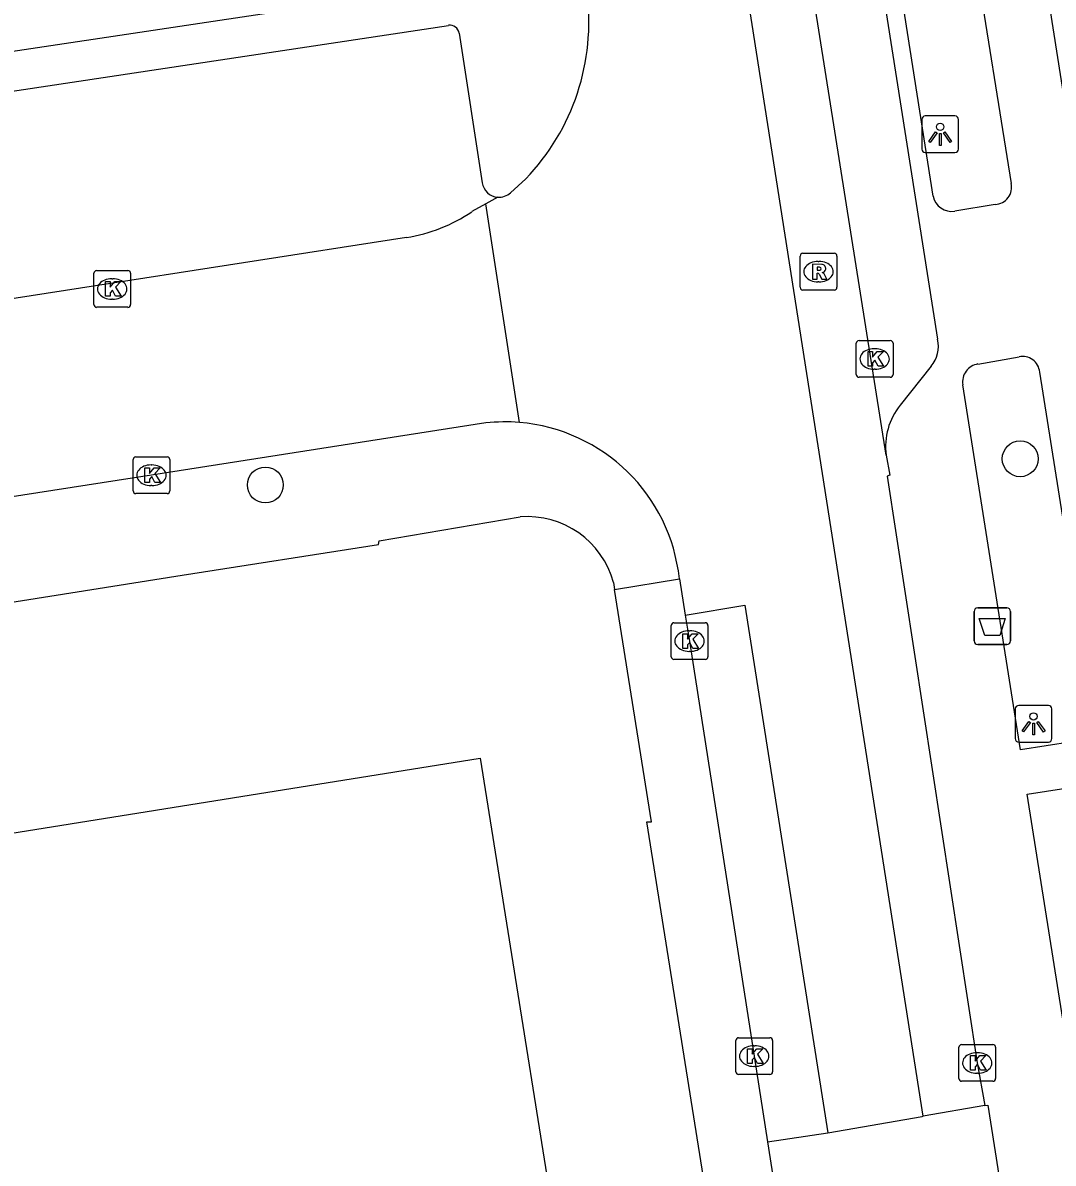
# Model space of a CAD drawing. Extents: x 160077 to 160945, y 386481 to 387498.
# Drawn here: x 160620.3 to 160648.36, y 387070.92 to 387101.98 of the extents above; entities that cross this region are included whole.
import ezdxf

# ---------------------------------------------------------------- set-up
doc = ezdxf.new("R2010")
doc.units = 0
for name, color, linetype in [('IMGEO_Afvalbak', 7, 'Continuous'), ('IMGEO_Boom', 7, 'Continuous'), ('IMGEO_Kolk', 7, 'Continuous'), ('IMGEO_Lichtpunt', 7, 'Continuous'), ('IMGEO_Pand', 7, 'Continuous'), ('IMGEO_Rijbaan_lokaal_gesloten', 7, 'Continuous'), ('IMGEO_Rijbaan_lokaal_open', 7, 'Continuous'), ('IMGEO_Rioolput', 7, 'Continuous'), ('IMGEO_Voetpad_open', 7, 'Continuous')]:
    doc.layers.add(name, color=color, linetype=linetype)

msp = doc.modelspace()

# ---------------------------------------------------------------- linework, layer by layer
at = {"layer": 'IMGEO_Afvalbak'}
for p, q in [((160646.21, 387085.146), (160646.21, 387085.946)), ((160646.21, 387085.946), (160646.21, 387085.146)), ((160646.31, 387086.046), (160647.1, 387086.046)), ((160647.1, 387086.046), (160646.31, 387086.046)), ((160647.2, 387085.946), (160647.2, 387085.146)), ((160647.2, 387085.146), (160647.2, 387085.946)), ((160647.1, 387085.046), (160646.31, 387085.046)), ((160646.31, 387085.046), (160647.1, 387085.046))]:
    msp.add_line(p, q, dxfattribs=at)
msp.add_lwpolyline([(160646.353, 387085.76), (160647.057, 387085.76), (160646.908, 387085.29), (160646.502, 387085.29), (160646.353, 387085.76)], dxfattribs=at)
for centre, start, end in [((160646.31, 387085.946), 90, 180), ((160646.31, 387085.946), 90, 180), ((160647.1, 387085.946), 0, 90), ((160647.1, 387085.946), 360, 90), ((160646.31, 387085.146), 180, 270), ((160646.31, 387085.146), 180, 270), ((160647.1, 387085.146), 270, 0), ((160647.1, 387085.146), 270, 0)]:
    msp.add_arc(centre, 0.1, start, end, dxfattribs=at)
at = {"layer": 'IMGEO_Boom'}
for centre in [(160647.467, 387090.107), (160626.908, 387089.393)]:
    msp.add_circle(centre, 0.489, dxfattribs=at)
at = {"layer": 'IMGEO_Kolk'}
for p, q in [((160622.237, 387094.305), (160622.237, 387095.157)), ((160622.312, 387095.231), (160623.164, 387095.231)), ((160622.725, 387095.011), (160622.75, 387095.011)), ((160623.238, 387095.157), (160623.238, 387094.305)), ((160622.748, 387094.451), (160622.723, 387094.451)), ((160623.164, 387094.231), (160622.312, 387094.231)), ((160643.001, 387092.399), (160643.001, 387093.251)), ((160643.076, 387093.325), (160643.928, 387093.325)), ((160643.489, 387093.105), (160643.514, 387093.105)), ((160644.002, 387093.251), (160644.002, 387092.399)), ((160643.512, 387092.545), (160643.487, 387092.545)), ((160643.928, 387092.325), (160643.076, 387092.325)), ((160623.306, 387089.232), (160623.306, 387090.084)), ((160623.381, 387090.158), (160624.233, 387090.158)), ((160624.307, 387090.084), (160624.307, 387089.232)), ((160623.794, 387089.938), (160623.819, 387089.938)), ((160623.817, 387089.378), (160623.792, 387089.378)), ((160624.233, 387089.158), (160623.381, 387089.158)), ((160638.035, 387085.641), (160638.887, 387085.641)), ((160637.96, 387084.715), (160637.96, 387085.567)), ((160638.448, 387085.421), (160638.473, 387085.421)), ((160638.961, 387085.567), (160638.961, 387084.715)), ((160638.471, 387084.861), (160638.446, 387084.861)), ((160638.887, 387084.641), (160638.035, 387084.641)), ((160639.722, 387073.413), (160639.722, 387074.265)), ((160639.797, 387074.339), (160640.649, 387074.339)), ((160640.723, 387074.265), (160640.723, 387073.413)), ((160645.871, 387074.153), (160646.723, 387074.153)), ((160640.21, 387074.119), (160640.235, 387074.119)), ((160645.796, 387073.227), (160645.796, 387074.079)), ((160646.284, 387073.933), (160646.309, 387073.933)), ((160646.797, 387074.079), (160646.797, 387073.227)), ((160640.233, 387073.559), (160640.208, 387073.559)), ((160640.649, 387073.339), (160639.797, 387073.339)), ((160646.307, 387073.373), (160646.282, 387073.373)), ((160646.723, 387073.153), (160645.871, 387073.153))]:
    msp.add_line(p, q, dxfattribs=at)
for points in [[(160622.237, 387094.305), (160622.237, 387095.157)], [(160622.312, 387095.231), (160623.164, 387095.231)], [(160623.238, 387095.157), (160623.238, 387094.305)], [(160622.558, 387094.931), (160622.681, 387094.931), (160622.681, 387094.78), (160622.811, 387094.931), (160622.975, 387094.931), (160622.829, 387094.78), (160622.982, 387094.531), (160622.83, 387094.531), (160622.745, 387094.695), (160622.681, 387094.628), (160622.681, 387094.531), (160622.558, 387094.531), (160622.558, 387094.931)], [(160623.164, 387094.231), (160622.312, 387094.231)], [(160643.001, 387092.399), (160643.001, 387093.251)], [(160643.076, 387093.325), (160643.928, 387093.325)], [(160644.002, 387093.251), (160644.002, 387092.399)], [(160643.322, 387093.025), (160643.445, 387093.025), (160643.445, 387092.874), (160643.575, 387093.025), (160643.739, 387093.025), (160643.593, 387092.874), (160643.746, 387092.625), (160643.594, 387092.625), (160643.509, 387092.789), (160643.445, 387092.722), (160643.445, 387092.625), (160643.322, 387092.625), (160643.322, 387093.025)], [(160643.928, 387092.325), (160643.076, 387092.325)], [(160623.306, 387089.232), (160623.306, 387090.084)], [(160623.381, 387090.158), (160624.233, 387090.158)], [(160624.307, 387090.084), (160624.307, 387089.232)], [(160623.627, 387089.858), (160623.75, 387089.858), (160623.75, 387089.707), (160623.88, 387089.858), (160624.044, 387089.858), (160623.898, 387089.707), (160624.051, 387089.458), (160623.899, 387089.458), (160623.814, 387089.622), (160623.75, 387089.555), (160623.75, 387089.458), (160623.627, 387089.458), (160623.627, 387089.858)], [(160624.233, 387089.158), (160623.381, 387089.158)], [(160638.035, 387085.641), (160638.887, 387085.641)], [(160637.96, 387084.715), (160637.96, 387085.567)], [(160638.281, 387085.341), (160638.404, 387085.341), (160638.404, 387085.19), (160638.534, 387085.341), (160638.698, 387085.341), (160638.552, 387085.19), (160638.705, 387084.941), (160638.553, 387084.941), (160638.468, 387085.105), (160638.404, 387085.038), (160638.404, 387084.941), (160638.281, 387084.941), (160638.281, 387085.341)], [(160638.961, 387085.567), (160638.961, 387084.715)], [(160638.887, 387084.641), (160638.035, 387084.641)], [(160639.722, 387073.413), (160639.722, 387074.265)], [(160639.797, 387074.339), (160640.649, 387074.339)], [(160640.723, 387074.265), (160640.723, 387073.413)], [(160645.871, 387074.153), (160646.723, 387074.153)], [(160640.043, 387074.039), (160640.166, 387074.039), (160640.166, 387073.888), (160640.296, 387074.039), (160640.46, 387074.039), (160640.314, 387073.888), (160640.467, 387073.639), (160640.315, 387073.639), (160640.23, 387073.803), (160640.166, 387073.736), (160640.166, 387073.639), (160640.043, 387073.639), (160640.043, 387074.039)], [(160645.796, 387073.227), (160645.796, 387074.079)], [(160646.117, 387073.853), (160646.24, 387073.853), (160646.24, 387073.702), (160646.37, 387073.853), (160646.534, 387073.853), (160646.388, 387073.702), (160646.541, 387073.453), (160646.389, 387073.453), (160646.304, 387073.617), (160646.24, 387073.55), (160646.24, 387073.453), (160646.117, 387073.453), (160646.117, 387073.853)], [(160646.797, 387074.079), (160646.797, 387073.227)], [(160640.649, 387073.339), (160639.797, 387073.339)], [(160646.723, 387073.153), (160645.871, 387073.153)]]:
    msp.add_lwpolyline(points, dxfattribs=at)
for centre, start, end in [((160622.314, 387095.155), 91.552, 178.448), ((160622.314, 387095.155), 91.552, 178.448), ((160623.162, 387095.155), 1.552, 88.448), ((160623.162, 387095.155), 1.552, 88.448), ((160622.314, 387094.307), 181.552, 268.448), ((160622.314, 387094.307), 181.552, 268.448), ((160623.162, 387094.307), 271.552, 358.448), ((160623.162, 387094.307), 271.552, 358.448), ((160643.078, 387093.249), 91.552, 178.448), ((160643.078, 387093.249), 91.552, 178.448), ((160643.926, 387093.249), 1.552, 88.448), ((160643.926, 387093.249), 1.552, 88.448), ((160643.078, 387092.401), 181.552, 268.448), ((160643.078, 387092.401), 181.552, 268.448), ((160643.926, 387092.401), 271.552, 358.448), ((160643.926, 387092.401), 271.552, 358.448), ((160623.383, 387090.082), 91.552, 178.448), ((160623.383, 387090.082), 91.552, 178.448), ((160624.231, 387090.082), 1.552, 88.448), ((160624.231, 387090.082), 1.552, 88.448), ((160623.383, 387089.234), 181.552, 268.448), ((160623.383, 387089.234), 181.552, 268.448), ((160624.231, 387089.234), 271.552, 358.448), ((160624.231, 387089.234), 271.552, 358.448), ((160638.037, 387085.565), 91.552, 178.448), ((160638.037, 387085.565), 91.552, 178.448), ((160638.885, 387085.565), 1.552, 88.448), ((160638.885, 387085.565), 1.552, 88.448), ((160638.037, 387084.717), 181.552, 268.448), ((160638.037, 387084.717), 181.552, 268.448), ((160638.885, 387084.717), 271.552, 358.448), ((160638.885, 387084.717), 271.552, 358.448), ((160639.799, 387074.263), 91.552, 178.448), ((160639.799, 387074.263), 91.552, 178.448), ((160640.647, 387074.263), 1.552, 88.448), ((160640.647, 387074.263), 1.552, 88.448), ((160645.873, 387074.077), 91.552, 178.448), ((160645.873, 387074.077), 91.552, 178.448), ((160646.721, 387074.077), 1.552, 88.448), ((160646.721, 387074.077), 1.552, 88.448), ((160639.799, 387073.415), 181.552, 268.448), ((160639.799, 387073.415), 181.552, 268.448), ((160640.647, 387073.415), 271.552, 358.448), ((160640.647, 387073.415), 271.552, 358.448), ((160645.873, 387073.229), 181.552, 268.448), ((160645.873, 387073.229), 181.552, 268.448), ((160646.721, 387073.229), 271.552, 358.448), ((160646.721, 387073.229), 271.552, 358.448)]:
    msp.add_arc(centre, 0.0765, start, end, dxfattribs=at)
for centre, major_axis, ratio, start_param, end_param in [((160622.724, 387094.731), (-0.387, 0.002), 0.722429, 4.712389, 7.853982), ((160622.749, 387094.731), (-0.39, 0.002), 0.717154, 1.570796, 4.712389), ((160643.488, 387092.825), (-0.387, 0.002), 0.722429, 4.712389, 7.853982), ((160643.513, 387092.825), (-0.39, 0.002), 0.717154, 1.570796, 4.712389), ((160623.793, 387089.658), (-0.387, 0.002), 0.722429, 4.712389, 7.853982), ((160623.818, 387089.658), (-0.39, 0.002), 0.717154, 1.570796, 4.712389), ((160638.447, 387085.141), (-0.387, 0.002), 0.722429, 4.712389, 7.853982), ((160638.472, 387085.141), (-0.39, 0.002), 0.717154, 1.570796, 4.712389), ((160640.209, 387073.839), (-0.387, 0.002), 0.722429, 4.712389, 7.853982), ((160640.234, 387073.839), (-0.39, 0.002), 0.717154, 1.570796, 4.712389), ((160646.283, 387073.653), (-0.387, 0.002), 0.722429, 4.712389, 7.853982), ((160646.308, 387073.653), (-0.39, 0.002), 0.717154, 1.570796, 4.712389)]:
    msp.add_ellipse(centre, major_axis=major_axis, ratio=ratio, start_param=start_param, end_param=end_param, dxfattribs=at)
at = {"layer": 'IMGEO_Lichtpunt'}
for p, q in [((160644.788, 387099.347), (160644.788, 387098.54)), ((160644.788, 387099.347), (160644.788, 387098.54)), ((160645.69, 387099.442), (160644.882, 387099.442)), ((160645.69, 387099.442), (160644.882, 387099.442)), ((160645.784, 387098.54), (160645.784, 387099.347)), ((160645.784, 387098.54), (160645.784, 387099.347)), ((160644.882, 387098.446), (160645.69, 387098.446)), ((160644.882, 387098.446), (160645.69, 387098.446)), ((160647.331, 387083.292), (160647.331, 387082.485)), ((160647.331, 387083.292), (160647.331, 387082.485)), ((160648.233, 387083.387), (160647.425, 387083.387)), ((160648.233, 387083.387), (160647.425, 387083.387)), ((160648.327, 387082.485), (160648.327, 387083.292)), ((160648.327, 387082.485), (160648.327, 387083.292)), ((160647.425, 387082.391), (160648.233, 387082.391)), ((160647.425, 387082.391), (160648.233, 387082.391))]:
    msp.add_line(p, q, dxfattribs=at)
for points in [[(160645.162, 387099.011), (160645.201, 387098.983), (160645.013, 387098.721), (160644.975, 387098.748), (160645.162, 387099.011)], [(160645.374, 387098.983), (160645.412, 387099.01), (160645.599, 387098.748), (160645.56, 387098.72), (160645.374, 387098.983)], [(160645.264, 387098.963), (160645.311, 387098.963), (160645.311, 387098.641), (160645.264, 387098.641), (160645.264, 387098.963)], [(160647.705, 387082.956), (160647.744, 387082.928), (160647.556, 387082.666), (160647.518, 387082.693), (160647.705, 387082.956)], [(160647.807, 387082.908), (160647.854, 387082.908), (160647.854, 387082.586), (160647.807, 387082.586), (160647.807, 387082.908)], [(160647.917, 387082.928), (160647.955, 387082.955), (160648.142, 387082.693), (160648.103, 387082.665), (160647.917, 387082.928)]]:
    msp.add_lwpolyline(points, dxfattribs=at)
for centre in [(160645.287, 387099.145), (160647.83, 387083.09)]:
    msp.add_circle(centre, 0.0994, dxfattribs=at)
for centre, start, end in [((160644.882, 387099.347), 90, 180), ((160644.882, 387099.347), 90, 180), ((160645.69, 387099.347), 0, 90), ((160645.69, 387099.347), 0, 90), ((160644.882, 387098.54), 180, 270), ((160644.882, 387098.54), 180, 270), ((160645.69, 387098.54), 270, 0), ((160645.69, 387098.54), 270, 360), ((160647.425, 387083.292), 90, 180), ((160647.425, 387083.292), 90, 180), ((160648.233, 387083.292), 0, 90), ((160648.233, 387083.292), 0, 90), ((160647.425, 387082.485), 180, 270), ((160647.425, 387082.485), 180, 270), ((160648.233, 387082.485), 270, 0), ((160648.233, 387082.485), 270, 360)]:
    msp.add_arc(centre, 0.0946, start, end, dxfattribs=at)
at = {"layer": 'IMGEO_Pand'}
msp.add_lwpolyline([(160616.903, 387075.41), (160617.786, 387075.551), (160617.162, 387079.459), (160632.758, 387081.951), (160635.493, 387064.83), (160627.187, 387063.503), (160627.385, 387062.263), (160618.676, 387060.871), (160617.303, 387069.458), (160618.699, 387069.681), (160617.898, 387074.694), (160617.039, 387074.557), (160616.903, 387075.41)], dxfattribs=at)
at = {"layer": 'IMGEO_Rijbaan_lokaal_gesloten'}
for points in [[(160643.814, 387090.207), (160627.845, 387190.991)], [(160644.82, 387072.201), (160639.929, 387103.448), (160626.21, 387190.729)], [(160643.814, 387090.207), (160643.912, 387089.659), (160643.846, 387089.634), (160646.297, 387073.653), (160646.502, 387072.498)], [(160638.345, 387085.849), (160639.966, 387086.116), (160642.223, 387071.749)], [(160638.345, 387085.849), (160638.461, 387085.141), (160640.223, 387073.839), (160640.583, 387071.508)], [(160646.502, 387072.498), (160644.82, 387072.201)], [(160646.502, 387072.498), (160646.58, 387072.5), (160646.954, 387070.133)], [(160642.223, 387071.749), (160644.8, 387072.197), (160644.82, 387072.201)], [(160640.583, 387071.508), (160642.223, 387071.749)], [(160640.583, 387071.508), (160640.952, 387069.126)]]:
    msp.add_lwpolyline(points, dxfattribs=at)
at = {"layer": 'IMGEO_Rijbaan_lokaal_open'}
for points in [[(160633.584, 387097.352), (160633.999, 387097.731)], [(160633.237, 387097.23), (160632.915, 387097.051)], [(160632.915, 387097.051), (160632.53, 387096.836)], [(160633.828, 387091.095), (160632.915, 387097.051)], [(160630.749, 387096.134), (160617.421, 387094.065)], [(160632.916, 387091.083), (160623.807, 387089.658), (160611.413, 387087.739), (160607.245, 387087.027), (160574.18, 387081.761), (160544.782, 387077.213)], [(160638.183, 387086.841), (160638.345, 387085.849)]]:
    msp.add_lwpolyline(points, dxfattribs=at)
for centre, radius, start, end in [((160629.573, 387101.996), 6.146, 316.0582, 7.2901), ((160633.271, 387097.688), 0.459, 265.7593, 312.9825), ((160630.075, 387100.455), 4.374, 278.8708, 304.154), ((160633.434, 387086.373), 4.738, 85.2305, 96.2772), ((160633.432, 387086.333), 4.778, 6.1013, 85.243)]:
    msp.add_arc(centre, radius, start, end, dxfattribs=at)
at = {"layer": 'IMGEO_Rioolput'}
for p, q in [((160641.473, 387094.776), (160641.473, 387095.628)), ((160641.548, 387095.702), (160642.4, 387095.702)), ((160642.474, 387095.628), (160642.474, 387094.776)), ((160641.961, 387095.482), (160641.986, 387095.482)), ((160642.4, 387094.702), (160641.548, 387094.702)), ((160641.984, 387094.922), (160641.959, 387094.922))]:
    msp.add_line(p, q, dxfattribs=at)
for points in [[(160641.473, 387094.776), (160641.473, 387095.628)], [(160641.548, 387095.702), (160642.4, 387095.702)], [(160642.474, 387095.628), (160642.474, 387094.776)], [(160642.062, 387095.4), (160641.81, 387095.402), (160641.81, 387095.002)], [(160641.988, 387095.321), (160641.934, 387095.321), (160641.934, 387095.24)], [(160641.81, 387095.002), (160641.934, 387095.002), (160641.934, 387095.164), (160641.945, 387095.164)], [(160641.934, 387095.24), (160641.986, 387095.24)], [(160641.992, 387095.135), (160642.063, 387095.002), (160642.203, 387095.002), (160642.138, 387095.128)], [(160642.4, 387094.702), (160641.548, 387094.702)]]:
    msp.add_lwpolyline(points, dxfattribs=at)
for centre, radius, start, end in [((160641.55, 387095.626), 0.0765, 91.552, 178.448), ((160641.55, 387095.626), 0.0765, 91.552, 178.448), ((160642.398, 387095.626), 0.0765, 1.552, 88.448), ((160642.398, 387095.626), 0.0765, 1.552, 88.448), ((160641.994, 387095.225), 0.0964, 77.0061, 93.1865), ((160642.008, 387095.282), 0.0378, 276.6634, 79.6772), ((160642.061, 387095.29), 0.109, 350.3612, 89.416), ((160642.059, 387095.29), 0.112, 277.5842, 350.9817), ((160641.944, 387095.111), 0.0533, 26.0293, 88.6989), ((160641.97, 387095.429), 0.19, 274.7715, 282.9687), ((160642.043, 387095.075), 0.108, 29.5134, 73.7905), ((160641.55, 387094.778), 0.0765, 181.552, 268.448), ((160641.55, 387094.778), 0.0765, 181.552, 268.448), ((160642.398, 387094.778), 0.0765, 271.552, 358.448), ((160642.398, 387094.778), 0.0765, 271.552, 358.448)]:
    msp.add_arc(centre, radius, start, end, dxfattribs=at)
for centre, major_axis, ratio, start_param, end_param in [((160641.96, 387095.202), (-0.387, 0.002), 0.722429, 4.712389, 7.853982), ((160641.985, 387095.202), (-0.39, 0.002), 0.717154, 1.570796, 4.712389)]:
    msp.add_ellipse(centre, major_axis=major_axis, ratio=ratio, start_param=start_param, end_param=end_param, dxfattribs=at)
at = {"layer": 'IMGEO_Voetpad_open'}
for points in [[(160648.966, 387098.028), (160638.962, 387161.714), (160632.517, 387202.786), (160631.737, 387207.742)], [(160628.334, 387204.203), (160629.264, 387195.227), (160629.663, 387192.242), (160645.214, 387093.36)], [(160645.096, 387097.259), (160644.108, 387103.574), (160646.216, 387103.898), (160647.222, 387097.607)], [(160631.788, 387102.964), (160616.089, 387100.606)], [(160617.115, 387099.686), (160631.898, 387101.91)], [(160632.184, 387101.695), (160632.814, 387097.624)], [(160646.787, 387097.031), (160645.683, 387096.85)], [(160646.314, 387092.687), (160647.434, 387092.884)], [(160645.04, 387092.625), (160644.199, 387091.562)], [(160647.996, 387092.468), (160649.569, 387082.506), (160647.478, 387082.18)], [(160647.478, 387082.18), (160645.905, 387092.123)], [(160537.562, 387073.116), (160624.64, 387086.938), (160629.993, 387087.768), (160630.006, 387087.875), (160633.846, 387088.521)], [(160636.389, 387086.733), (160636.419, 387086.545)], [(160636.419, 387086.545), (160638.183, 387086.841)], [(160640.928, 387057.656), (160639.69, 387065.642), (160639.618, 387065.63), (160637.296, 387080.216), (160637.42, 387080.221), (160636.419, 387086.545)], [(160648.865, 387073.353), (160647.657, 387080.975), (160649.758, 387081.302), (160650.973, 387073.704)]]:
    msp.add_lwpolyline(points, dxfattribs=at)
for centre, radius, start, end in [((160631.938, 387101.666), 0.248, 6.8298, 99.3023), ((160633.272, 387097.692), 0.463, 188.4192, 265.6466), ((160646.757, 387097.506), 0.476, 273.5779, 12.3013), ((160645.602, 387097.36), 0.516, 191.2516, 279.0137), ((160644.422, 387093.159), 0.817, 319.1389, 14.2237), ((160647.531, 387092.427), 0.467, 4.9901, 101.9912), ((160646.386, 387092.205), 0.488, 98.4683, 189.6342), ((160645.577, 387090.438), 1.779, 140.8095, 187.4673), ((160634.044, 387086.101), 2.429, 15.0943, 94.6831)]:
    msp.add_arc(centre, radius, start, end, dxfattribs=at)

doc.saveas('drawing.dxf')
